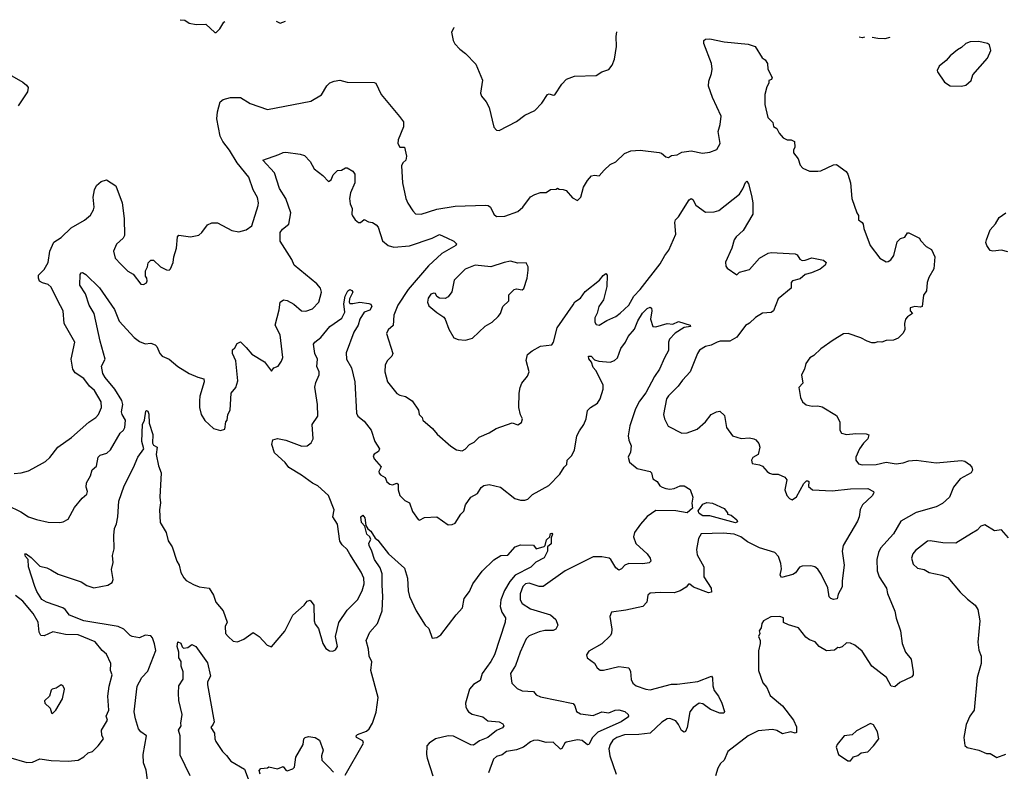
# Model space of a CAD drawing. Extents: x 1468344 to 1613994, y 525695 to 643861.
# Tile 378 of 427: x 1571494 to 1578415, y 635476 to 640763. Entities that reach past the tile are written whole.
import ezdxf

# ---------------------------------------------------------------- set-up
doc = ezdxf.new("R2010")
doc.units = 0

msp = doc.modelspace()

# ---------------------------------------------------------------- linework, layer by layer
at = {"layer": '0CON10XD'}
for points in [[(1572621.7, 640762.5), (1572655, 640759.7), (1572685, 640737.5), (1572735, 640727.5), (1572801.7, 640731.7), (1572865, 640672.5), (1572875, 640672.5), (1572901.7, 640698.3), (1572930, 640745), (1572936.1, 640750.8)], [(1573297.3, 640752.4), (1573325, 640737.5), (1573362.6, 640752.3)], [(1574546.5, 640707.6), (1574546.7, 640705), (1574530, 640675), (1574540, 640615), (1574553.6, 640593.6), (1574587.5, 640555), (1574627.5, 640525), (1574700.7, 640450.7), (1574746.4, 640336.4), (1574733.3, 640245), (1574740, 640225), (1574774, 640184), (1574793.3, 640145), (1574825.8, 640005.8), (1574845, 639986.2), (1574865, 639984), (1574985, 640047.5), (1575045, 640090.8), (1575115, 640124), (1575165, 640176), (1575205, 640236.2), (1575215, 640241.2), (1575245, 640231.2), (1575256.2, 640235), (1575305, 640310), (1575337.5, 640345), (1575394.1, 640365.9), (1575545, 640370.8), (1575585, 640396.2), (1575635, 640412.5), (1575657.7, 640442.3), (1575676, 640485), (1575688.8, 640575), (1575686.7, 640645), (1575691.9, 640676.2)], [(1571455, 637570.8), (1571505, 637576.2), (1571555, 637588.8), (1571587.5, 637605), (1571674.3, 637655.7), (1571705, 637683.8), (1571762.9, 637755), (1571857, 637823), (1571978.8, 637931.2), (1572030, 637965), (1572047.1, 637985), (1572068.6, 638035), (1572067.5, 638075), (1572018.9, 638155), (1571985.4, 638185.4), (1571945, 638239.2), (1571885, 638278), (1571867.5, 638305), (1571855.8, 638375), (1571882, 638495), (1571805.8, 638625), (1571800, 638715), (1571762.2, 638785), (1571715, 638881.9), (1571695, 638900.5), (1571655, 638910.9), (1571634, 638924), (1571625.5, 638945), (1571625.8, 638965), (1571665, 639006.2), (1571694.4, 639055), (1571705.7, 639135), (1571735, 639198.6), (1571785, 639231.4), (1571855, 639297.5), (1571948.7, 639351.3), (1571991.7, 639388.3), (1572012.9, 639425), (1572017.5, 639445), (1572010.8, 639515), (1572018.8, 639565), (1572035, 639596.7), (1572067.5, 639625), (1572105, 639636.7), (1572170, 639595), (1572214.2, 639474.2), (1572227.8, 639365), (1572230, 639245), (1572222, 639225), (1572175, 639183.3), (1572154.3, 639135), (1572164.2, 639085), (1572205, 639043.8), (1572255, 638993.3), (1572291.7, 638971.7), (1572345, 638902.5), (1572365, 638900), (1572385, 638912.5), (1572390, 638925), (1572387.5, 638945), (1572378.3, 638958.3), (1572377.5, 638995), (1572392.5, 639025), (1572397.5, 639052.5), (1572415, 639070), (1572435, 639070), (1572483.9, 639023.9), (1572525, 639002.5), (1572545, 639000), (1572555, 639010), (1572573.3, 639055), (1572576.7, 639095), (1572596.7, 639155), (1572603.6, 639236.4), (1572613, 639247), (1572695, 639236), (1572752.3, 639247.7), (1572773.8, 639265), (1572815, 639320), (1572845, 639333.3), (1572885, 639333.3), (1572985, 639280), (1573035, 639270), (1573085, 639283.3), (1573125, 639313.3), (1573170, 639455), (1573172.9, 639475), (1573165, 639512.5), (1573135, 639566.7), (1573105, 639655.8), (1573023.3, 639755), (1572968.9, 639845), (1572922.9, 639905), (1572903, 639943), (1572878.9, 640065), (1572884.5, 640115.5), (1572902.5, 640185), (1572925, 640200), (1572975, 640214.2), (1573045, 640215.8), (1573115, 640172.9), (1573235, 640131.4), (1573540.3, 640189.7), (1573615, 640233.3), (1573653.4, 640296.6), (1573675, 640318), (1573705, 640331.2), (1573743.9, 640336.1), (1573795, 640324), (1573985, 640320), (1573996.2, 640315), (1574035, 640236.7), (1574162.7, 640082.7), (1574191.2, 640045), (1574191.7, 640008.3), (1574153.6, 639916.4), (1574151.9, 639891.9), (1574165, 639866.7), (1574198, 639865), (1574213, 639803), (1574208.8, 639775), (1574186.7, 639755), (1574178.8, 639735), (1574184.3, 639615), (1574209.4, 639505), (1574222.4, 639472.4), (1574257, 639417), (1574277.3, 639397.3), (1574315, 639395.7), (1574425, 639429.1), (1574555, 639450.7), (1574767.8, 639457.8), (1574787.5, 639455), (1574804.2, 639444.2), (1574826.2, 639395), (1574845, 639379.2), (1574905, 639381.1), (1574996.6, 639413.4), (1575030, 639445), (1575085, 639517.5), (1575115, 639532.5), (1575155, 639547.5), (1575195, 639547.5), (1575225, 639567.5), (1575265, 639570), (1575275, 639577.5), (1575285, 639570), (1575315, 639567.5), (1575335, 639560), (1575380.7, 639510.7), (1575415, 639490), (1575437.5, 639515), (1575456.4, 639583.6), (1575485, 639632.5), (1575512.5, 639665), (1575535, 639670), (1575566.1, 639663.9), (1575601.2, 639705), (1575645, 639743.3), (1575685, 639762), (1575745, 639820.8), (1575790.9, 639839.1), (1575854.3, 639844.3), (1575988.3, 639828.3), (1576005, 639823.3), (1576035, 639797.5), (1576055, 639793.3), (1576075, 639807.5), (1576115, 639812.5), (1576148.3, 639831.7), (1576215, 639840), (1576293.9, 639823.9), (1576345, 639831.2), (1576395, 639850), (1576418.8, 639891.2), (1576404.4, 639975), (1576418.6, 640025), (1576425.8, 640084.2), (1576364.4, 640214.4), (1576336, 640295), (1576338.8, 640331.2), (1576355.7, 640384.3), (1576362.5, 640415), (1576357.1, 640455), (1576304, 640595), (1576304, 640615), (1576313.5, 640626.5), (1576345, 640628.9), (1576445, 640606.2), (1576615, 640590.6), (1576663.6, 640573.6), (1576713.9, 640493.9), (1576735, 640480), (1576751.2, 640455), (1576753.8, 640415), (1576782.5, 640355), (1576778.3, 640341.7), (1576760, 640335), (1576760, 640315), (1576745, 640290), (1576732.7, 640237.3), (1576732, 640165), (1576753.3, 640075), (1576788.3, 640038.3), (1576791.7, 640011.7), (1576815, 639997.5), (1576832.5, 639965), (1576861.7, 639931.7), (1576888.3, 639918.3), (1576916.4, 639916.4), (1576940, 639905), (1576942.5, 639865), (1576932.5, 639845), (1576932.5, 639825), (1576966.7, 639785), (1576979.3, 639739.3), (1576999.3, 639719.3), (1577045, 639696.7), (1577105, 639696.2), (1577125, 639700), (1577215, 639742), (1577235, 639743.8), (1577303.9, 639693.9), (1577316.2, 639675), (1577333.8, 639615), (1577343.3, 639505), (1577377.5, 639405), (1577390, 639385), (1577390, 639355), (1577416.4, 639336.4), (1577422.5, 639325), (1577426.7, 639295), (1577471.4, 639175), (1577539.2, 639085), (1577585, 639060), (1577598.8, 639061.2), (1577617, 639073), (1577638, 639105), (1577660.8, 639199.2), (1577685, 639222.5), (1577716.4, 639233.6), (1577735, 639262.5), (1577745, 639262.5), (1577820, 639225), (1577825, 639210), (1577865, 639167.5), (1577903.3, 639145), (1577926.4, 639093.6), (1577919.3, 639010.7), (1577885, 638950), (1577873.3, 638915), (1577867.5, 638855), (1577846.7, 638825), (1577837.5, 638745), (1577825, 638740), (1577785, 638746), (1577752.5, 638735), (1577752.5, 638715), (1577770, 638695), (1577735, 638672.5), (1577720, 638655), (1577713.8, 638625), (1577716.1, 638583.9), (1577705, 638557.5), (1577668.3, 638521.7), (1577635, 638507.5), (1577585, 638506.7), (1577555, 638493.3), (1577525, 638496.7), (1577505, 638490), (1577485, 638490), (1577452, 638502), (1577405.9, 638525.9), (1577316.4, 638556.4), (1577285, 638552.5), (1577211.2, 638508.8), (1577125, 638446.7), (1577075, 638400), (1577047.5, 638385), (1577020, 638345), (1577010, 638305), (1576990, 638265), (1576998.8, 638205), (1576971.2, 638175), (1576982.5, 638105), (1576997.5, 638075), (1577023, 638053), (1577065, 638043.3), (1577103.6, 638046.4), (1577135, 638038.8), (1577235, 637978.8), (1577260, 637935), (1577260, 637875), (1577270, 637855), (1577305, 637845.8), (1577372.4, 637852.4), (1577445, 637849.5), (1577461.7, 637841.7), (1577456.9, 637815), (1577425.3, 637784.7), (1577396.4, 637743.6), (1577372.5, 637685), (1577372, 637665), (1577389.5, 637639.5), (1577415, 637631.9), (1577515.3, 637634.7), (1577585, 637649.7), (1577655, 637638.8), (1577703.8, 637645), (1577745, 637659.2), (1577794.6, 637664.6), (1577935, 637646.5), (1578115, 637661.5), (1578136.4, 637656.4), (1578171.2, 637635), (1578186.2, 637615), (1578190.8, 637595), (1578182, 637575), (1578105, 637532.5), (1578057.1, 637475), (1578030, 637405), (1577980.7, 637359.3), (1577935, 637335.6), (1577795, 637297.5), (1577686.9, 637235), (1577635, 637147.5), (1577545.6, 637045), (1577531.1, 637015), (1577519.4, 636965), (1577521.4, 636885), (1577534.6, 636844.6), (1577585.8, 636765), (1577594.2, 636725.8), (1577645, 636602.5), (1577655, 636552.5), (1577684.3, 636465), (1577696, 636375), (1577721.2, 636315), (1577761.2, 636265), (1577773.3, 636175), (1577773.3, 636155), (1577765, 636141.2), (1577680.3, 636099.7), (1577645, 636069.2), (1577620, 636075), (1577586, 636135), (1577485, 636215.7), (1577415, 636321.1), (1577365, 636363.3), (1577335, 636378.5), (1577305, 636379.5), (1577275, 636352), (1577255, 636344), (1577245, 636346.2), (1577222.1, 636327.9), (1577165, 636324.3), (1577113.4, 636353.4), (1577085, 636385.7), (1577045, 636400.6), (1577018.9, 636418.9), (1576968.8, 636485), (1576897.1, 636507.1), (1576862.3, 636522.3), (1576862.5, 636555), (1576836.1, 636566.1), (1576775, 636563.3), (1576722.5, 636535), (1576710, 636515), (1576706.7, 636485), (1576692.5, 636465), (1576696.7, 636445), (1576687.5, 636425), (1576700, 636395), (1576700, 636375), (1576686.1, 636323.9), (1576686.2, 636185), (1576718.3, 636098.3), (1576745.7, 636065.7), (1576769.7, 636009.7), (1576855, 635937.5), (1576934, 635835), (1576955, 635790), (1576955, 635750), (1576945, 635743.8), (1576915, 635753.8), (1576855, 635740), (1576815, 635764.3), (1576785, 635770.6), (1576685, 635760), (1576613.8, 635726.2), (1576472, 635615), (1576446.6, 635553.4), (1576419.5, 635530.5), (1576401.2, 635498.8), (1576386, 635445)], [(1577431.5, 640638.5), (1577415, 640634.4), (1577395.2, 640638.6)], [(1577609.7, 640637.8), (1577575, 640628.8), (1577525, 640631.1), (1577487.1, 640638.3)], [(1578115, 640293.8), (1578145, 640302.5), (1578182.5, 640335), (1578193.3, 640375), (1578297, 640493), (1578320, 640545), (1578310, 640585), (1578297.5, 640595), (1578235, 640609.4), (1578175, 640605.6), (1578144.6, 640595.4), (1578115, 640566), (1578085, 640550.8), (1578035, 640509.2), (1578005.4, 640474.6), (1577958, 640435), (1577944.2, 640405), (1577945.8, 640395), (1577995, 640323.3), (1578035, 640296.2), (1578115, 640293.8)], [(1571438.6, 640368.6), (1571515, 640322.9), (1571542.1, 640302.1), (1571552.5, 640285), (1571548.6, 640255), (1571483.9, 640156.1)], [(1573318.3, 638721.7), (1573324.6, 638775.4), (1573347.3, 638792.7), (1573375, 638786.9), (1573421.2, 638761.2), (1573475, 638715.8), (1573505, 638712.5), (1573551.7, 638728.3), (1573595.8, 638775), (1573615.5, 638845), (1573608.1, 638875), (1573581.8, 638905), (1573424.3, 639035), (1573407.8, 639075), (1573324.5, 639205), (1573325.6, 639265), (1573340.9, 639289.1), (1573386.9, 639325), (1573399.5, 639405), (1573364.6, 639504.6), (1573319.4, 639575), (1573284.2, 639685), (1573202.5, 639775), (1573316.2, 639815), (1573345, 639829.2), (1573365, 639830.8), (1573465, 639816.2), (1573495, 639806.2), (1573536.7, 639765), (1573565, 639712.5), (1573625, 639666.2), (1573665, 639623.3), (1573683.9, 639636.1), (1573698.3, 639671.7), (1573728.3, 639701.7), (1573755, 639703.3), (1573785, 639721.2), (1573795, 639721.2), (1573835, 639696), (1573848.9, 639675), (1573849.5, 639615), (1573818.6, 639545), (1573812.5, 639505), (1573817.7, 639467.7), (1573831.2, 639435), (1573827.5, 639395), (1573833, 639383), (1573852.5, 639355), (1573875, 639336.7), (1573890, 639335), (1573915, 639356.7), (1573945, 639340), (1573975, 639337.1), (1574000.3, 639320.3), (1574013.2, 639303.2), (1574045, 639206.7), (1574084.4, 639174.4), (1574125, 639161.4), (1574235, 639172.1), (1574393.8, 639226.2), (1574445, 639252.5), (1574497.3, 639227.3), (1574546.7, 639205), (1574563.3, 639185), (1574560, 639175), (1574461.1, 639118.9), (1574368.5, 639031.5), (1574225.6, 638865), (1574151.1, 638755), (1574124.6, 638685), (1574119.1, 638610.9), (1574085, 638580), (1574072.4, 638555), (1574117.5, 638415), (1574110, 638395), (1574078.6, 638365), (1574064.1, 638334.1), (1574060.8, 638285), (1574080, 638215), (1574145, 638133.3), (1574165, 638121.2), (1574205, 638111.2), (1574251.7, 638081.7), (1574296.7, 638015), (1574301.2, 637985), (1574322.5, 637965), (1574327.5, 637945), (1574395, 637886.7), (1574428.3, 637848.3), (1574523.9, 637763.9), (1574565, 637736.2), (1574605, 637730.8), (1574625, 637741.2), (1574655, 637773.8), (1574687.9, 637792.1), (1574723.4, 637826.6), (1574795, 637857.5), (1574842.1, 637887.9), (1574955, 637926.2), (1574995, 637914), (1575021.7, 637928.3), (1575028.8, 637955), (1575014.3, 637984.3), (1575002.2, 638035), (1575003.8, 638135), (1575011.2, 638175), (1575024.5, 638205), (1575062.5, 638255), (1575074, 638285), (1575054.4, 638365), (1575063.5, 638406.5), (1575095.6, 638434.4), (1575155, 638467.1), (1575235, 638476), (1575245.6, 638495), (1575271.5, 638595), (1575383.3, 638756.7), (1575395, 638778), (1575435, 638803.8), (1575469.1, 638850.9), (1575570.3, 638929.7), (1575595, 638962.5), (1575615, 638977.5), (1575623.3, 638965), (1575621.5, 638885), (1575597.7, 638792.3), (1575564, 638745), (1575552.3, 638697.7), (1575536.9, 638665), (1575536, 638635), (1575545, 638618.8), (1575567.5, 638615), (1575622.1, 638647.9), (1575685, 638674.4), (1575715, 638697.3), (1575775, 638754.6), (1575811, 638819), (1575855.4, 638865), (1575996.2, 639045), (1576028.5, 639105), (1576057.4, 639142.6), (1576105.8, 639255), (1576099.2, 639335), (1576104.2, 639355), (1576123.8, 639375), (1576199.2, 639495), (1576215, 639504), (1576225, 639498.8), (1576247.4, 639457.4), (1576315, 639408), (1576375, 639410.8), (1576409.1, 639420.9), (1576554.4, 639535.6), (1576578, 639572), (1576595, 639617.5), (1576605, 639626.2), (1576617.4, 639607.4), (1576638.8, 639525), (1576647.5, 639475), (1576647.8, 639395), (1576579.2, 639280.8), (1576529.2, 639235), (1576515.7, 639215), (1576500.8, 639155), (1576456.4, 639056.4), (1576458.3, 639028.3), (1576467.5, 639015), (1576535, 638967.5), (1576554.1, 638985.9), (1576624.4, 639005.6), (1576695, 639084.4), (1576755, 639120), (1576775.9, 639124.1), (1576945, 639116.7), (1576959.5, 639109.5), (1576978.8, 639078.8), (1576995, 639068.8), (1577015, 639070), (1577062, 639088), (1577145, 639071.2), (1577162, 639055), (1577155.8, 639035), (1577121.4, 639008.6), (1577059.1, 638980.9), (1577015, 638970), (1576979.1, 638940.9), (1576926.7, 638925), (1576916.7, 638915), (1576917.5, 638875), (1576825, 638798.8), (1576792.5, 638715), (1576776.1, 638703.9), (1576715, 638699.2), (1576665, 638667.1), (1576625, 638627.5), (1576595, 638612), (1576535, 638530), (1576485, 638502.1), (1576418.8, 638501.2), (1576397.5, 638495), (1576355, 638474.4), (1576315, 638464.5), (1576272.8, 638437.2), (1576258.9, 638415), (1576207.5, 638285), (1576152, 638228), (1576122.5, 638185), (1576053.5, 638116.5), (1576041.5, 638095), (1576020, 637985), (1576026, 637955), (1576052.8, 637902.8), (1576147.5, 637855), (1576185, 637855.8), (1576255, 637882.9), (1576314.2, 637935), (1576354.5, 637985.5), (1576392.5, 638005), (1576415, 638008.8), (1576447.9, 637977.9), (1576462, 637895), (1576505, 637836.7), (1576565, 637816), (1576625, 637821.2), (1576653.9, 637813.9), (1576667.7, 637807.7), (1576690.7, 637780.7), (1576696.1, 637756.1), (1576686, 637705), (1576647, 637683), (1576637.5, 637665), (1576641.7, 637641.7), (1576695, 637632.5), (1576715, 637622.5), (1576747.5, 637585), (1576765, 637573.8), (1576785, 637566.7), (1576825, 637566.2), (1576871.2, 637545), (1576886, 637525), (1576871.2, 637455), (1576886.7, 637415), (1576904.2, 637394.2), (1576925, 637386.2), (1576953.3, 637406.7), (1577005, 637499.2), (1577025, 637518.6), (1577035, 637520), (1577040, 637515), (1577039.2, 637479.2), (1577065.8, 637455.8), (1577205, 637447.9), (1577335, 637462.9), (1577455, 637465.5), (1577496.7, 637445), (1577498.8, 637435), (1577486.8, 637413.2), (1577418.8, 637351.2), (1577402.5, 637317.5), (1577395.8, 637265), (1577384, 637235), (1577282, 637065), (1577275.8, 637024.2), (1577290, 636925), (1577274.2, 636815.8), (1577275.9, 636774.1), (1577248.3, 636721.7), (1577240.2, 636689.8), (1577215, 636683.9), (1577195, 636690.9), (1577185, 636702.5), (1577175.5, 636765.5), (1577127.5, 636862.5), (1577105, 636898), (1577083.3, 636915), (1577055, 636920.5), (1576995, 636918.6), (1576975, 636911.4), (1576946.9, 636873.1), (1576929.5, 636860.5), (1576848.6, 636838.6), (1576840.6, 636855), (1576849.8, 636900.2), (1576845, 636936.7), (1576827.4, 636987.4), (1576801.2, 637015), (1576695, 637047.9), (1576609.4, 637089.4), (1576563.5, 637125), (1576515, 637143.6), (1576437.9, 637152.1), (1576285, 637145.5), (1576264.6, 637114.6), (1576252.1, 637035), (1576255, 636997.5), (1576301.9, 636915), (1576302.5, 636845), (1576353.5, 636765), (1576355.8, 636735), (1576335, 636731.1), (1576230.5, 636770.5), (1576205, 636792), (1576195, 636792.5), (1576177.6, 636772.4), (1576136.2, 636745), (1576095, 636731.5), (1575995.6, 636734.4), (1575925, 636729.2), (1575909.2, 636715), (1575902.9, 636665), (1575873.3, 636635), (1575755, 636609.4), (1575654.2, 636595.8), (1575642.9, 636565), (1575656.2, 636475), (1575653.7, 636446.3), (1575645, 636428), (1575585, 636372.9), (1575495, 636320), (1575477.5, 636295), (1575483.3, 636275), (1575535, 636236.2), (1575552.5, 636205), (1575575, 636187.5), (1575597, 636187), (1575705, 636213.8), (1575775, 636203.8), (1575787.6, 636177.6), (1575792.8, 636122.8), (1575802.9, 636095), (1575827.8, 636077.8), (1575895, 636053.3), (1575925, 636050), (1576075, 636088.1), (1576115, 636089.1), (1576261.4, 636108.6), (1576355.7, 636145.7), (1576364.2, 636134.2), (1576366.5, 636076.5), (1576375.6, 636045.6), (1576405.7, 636005), (1576429.2, 635955), (1576447.7, 635897.7), (1576443.3, 635885), (1576415, 635884.5), (1576350.5, 635910.5), (1576295, 635950.6), (1576271.2, 635955), (1576228.6, 635925), (1576205.7, 635895), (1576185.4, 635785), (1576174.4, 635755.6), (1576165, 635750.8), (1576145, 635763.1), (1576125.3, 635805.3), (1576105, 635830.9), (1576065, 635846.9), (1576045, 635844.6), (1576008, 635822), (1575924.7, 635745.3), (1575845, 635734.1), (1575745, 635732.8), (1575692.2, 635715), (1575663.3, 635695), (1575643.6, 635665), (1575636.2, 635633.8), (1575642.3, 635585), (1575686.9, 635455)], [(1578439.7, 639129.7), (1578395, 639140.8), (1578335, 639133.8), (1578315, 639140), (1578291.2, 639175), (1578286.2, 639195), (1578290, 639215), (1578316.2, 639285), (1578353, 639327), (1578378.8, 639371.2), (1578425, 639403.3)], [(1574625, 638508), (1574645, 638512), (1574676.3, 638523.7), (1574765, 638606.5), (1574815.6, 638635), (1574857.1, 638675), (1574872.9, 638695), (1574891.2, 638745), (1574932.5, 638785), (1574933, 638827), (1574970, 638865), (1574985, 638870), (1575025, 638862.5), (1575038.3, 638871.7), (1575061.2, 638945), (1575068.8, 639001.2), (1575067.5, 639025), (1575055, 639053.3), (1574995, 639051.2), (1574945, 639063.3), (1574900, 639055), (1574806.1, 639023.9), (1574696.1, 639036.1), (1574625, 639008.8), (1574548.8, 638931.2), (1574530.6, 638849.4), (1574506, 638814), (1574485, 638802.1), (1574445, 638802.7), (1574425.8, 638815), (1574415.9, 638835.9), (1574405, 638840), (1574385, 638832.5), (1574366.2, 638805), (1574361.4, 638775), (1574370.7, 638750.7), (1574425, 638702), (1574475, 638670), (1574485.5, 638655.5), (1574510.8, 638585), (1574545, 638526), (1574575, 638512), (1574625, 638508)], [(1571405, 637348.1), (1571502, 637302), (1571556.6, 637266.6), (1571612.7, 637247.3), (1571695, 637228.6), (1571775, 637226), (1571798.8, 637231.2), (1571835, 637250), (1571878.3, 637331.7), (1571932.9, 637397.1), (1571966, 637425), (1571970, 637445), (1571961.4, 637475), (1571963.1, 637505), (1571991.1, 637555), (1572003.4, 637596.6), (1572035, 637622.5), (1572045.9, 637685), (1572060.6, 637699.4), (1572107.3, 637712.7), (1572133.1, 637736.9), (1572201.3, 637855), (1572223.5, 637875), (1572233.8, 637895), (1572238.6, 637945), (1572214.1, 637985), (1572208.7, 638005), (1572219.6, 638055), (1572212.8, 638085), (1572161.6, 638165), (1572094.2, 638245), (1572077.7, 638275), (1572070, 638325), (1572095.3, 638375), (1572060.8, 638500.9), (1572017.9, 638695), (1571983.2, 638755), (1571955.6, 638835), (1571916, 638895), (1571920, 638970), (1571925, 638982.5), (1571935, 638983.8), (1571959.3, 638969.3), (1572056, 638876), (1572160.4, 638725), (1572192.9, 638642.9), (1572297.6, 638527.6), (1572335, 638500), (1572375, 638482.9), (1572415, 638487.5), (1572445.7, 638475.7), (1572458.8, 638465), (1572480, 638415), (1572495.7, 638395.7), (1572545.5, 638375.5), (1572605, 638322.5), (1572685, 638274.2), (1572745, 638247.5), (1572787.5, 638237.5), (1572791.4, 638215), (1572760.8, 638115), (1572758.3, 638081.7), (1572758.8, 638035), (1572770, 637985), (1572795, 637942.5), (1572856.4, 637886.4), (1572905, 637873.3), (1572936.7, 637883.3), (1572943.3, 637935), (1572952.5, 637945), (1572957.5, 637985), (1572973.3, 638015), (1572981.2, 638135), (1573013.6, 638176.4), (1573028.3, 638221.7), (1573013.2, 638363.2), (1572990.8, 638415), (1572990.5, 638439.5), (1573006.2, 638455), (1573022.5, 638485), (1573045, 638496.2), (1573087, 638457), (1573125, 638409.4), (1573213.8, 638355), (1573265, 638290), (1573280, 638315), (1573310, 638325), (1573335, 638360), (1573343.6, 638386.4), (1573324.5, 638545), (1573289.4, 638615), (1573318.3, 638721.7)], [(1572392.5, 635415), (1572384, 635485), (1572363.1, 635535), (1572362, 635595), (1572384.3, 635725), (1572344.7, 635754.7), (1572330, 635775), (1572307.5, 635845), (1572298.8, 635895), (1572320, 636075), (1572353.3, 636136.7), (1572395, 636181.2), (1572401.9, 636198.1), (1572450, 636325), (1572442.4, 636372.4), (1572426.7, 636415), (1572415, 636428.9), (1572375, 636432.9), (1572335, 636415.7), (1572285, 636424.3), (1572270.6, 636430.6), (1572225, 636476.2), (1572185, 636495.3), (1571945.8, 636535), (1571844.3, 636575), (1571814.4, 636614.4), (1571796.8, 636626.8), (1571682, 636665), (1571650, 636685), (1571615, 636740), (1571600.5, 636775), (1571556.2, 636915), (1571554.2, 636965), (1571535, 636986.7), (1571531.2, 637005), (1571540, 637005), (1571575, 636980.8), (1571635, 636920), (1571685, 636908), (1571713.2, 636893.2), (1571765, 636862.9), (1571925, 636808.8), (1571965, 636782.5), (1572015, 636765.7), (1572112.5, 636785), (1572143.8, 636805), (1572150, 636825), (1572139.2, 636895), (1572150, 636945), (1572146.9, 636995), (1572158.3, 637041.7), (1572155.5, 637135), (1572161.1, 637185), (1572175, 637216.7), (1572184.7, 637265.3), (1572191.8, 637375), (1572227.5, 637485), (1572295, 637613.3), (1572323.7, 637686.3), (1572366, 637745), (1572353.1, 637795), (1572356.2, 637915), (1572370.8, 637945), (1572380.9, 638009.1), (1572385, 638014), (1572395, 638008), (1572401.4, 637988.6), (1572403.9, 637923.9), (1572429.4, 637845), (1572427.1, 637785), (1572435, 637768.8), (1572460, 637755), (1572454.2, 637705), (1572470, 637625), (1572489.2, 637575), (1572478.9, 637405), (1572484.6, 637365), (1572477.7, 637315), (1572481.5, 637225), (1572522.5, 637155), (1572537.7, 637097.7), (1572565.4, 637055), (1572598.9, 636955), (1572615.5, 636925), (1572625.6, 636875), (1572646.9, 636836.9), (1572665, 636818.6), (1572715, 636788.9), (1572755.7, 636774.3), (1572825, 636763.8), (1572856, 636715), (1572873.8, 636665), (1572924.1, 636604.1), (1572952.5, 636525), (1572937.5, 636495), (1572940, 636445), (1572960, 636425), (1572995, 636392.5), (1573025, 636387.5), (1573070, 636405), (1573135, 636452.5), (1573177.5, 636425), (1573233.6, 636363.6), (1573265, 636352.5), (1573357.3, 636462.7), (1573413.8, 636575), (1573493.3, 636645), (1573515, 636672.5), (1573535, 636680), (1573562.5, 636645), (1573563.3, 636535), (1573571.7, 636511.7), (1573595, 636480), (1573624.3, 636374.3), (1573645, 636340), (1573672.3, 636322.3), (1573695, 636320), (1573715, 636330), (1573727.5, 636355), (1573714.4, 636425), (1573738.3, 636521.7), (1573795, 636608.8), (1573868.9, 636681.1), (1573902.2, 636745), (1573914.5, 636795), (1573913.7, 636833.7), (1573895, 636876.2), (1573814.4, 637004.4), (1573796, 637035), (1573759.7, 637069.7), (1573743.8, 637095), (1573727.5, 637215), (1573695.5, 637265), (1573704.4, 637315), (1573665, 637415.8), (1573590, 637485), (1573551.7, 637501.7), (1573475, 637559.6), (1573385, 637613.8), (1573358.9, 637648.9), (1573285.7, 637715), (1573265.7, 637775), (1573273.2, 637806.8), (1573306.4, 637816.4), (1573365, 637806), (1573476.6, 637763.4), (1573515, 637764.2), (1573542.9, 637787.1), (1573555.7, 637815), (1573550.4, 637915), (1573589.2, 637975), (1573586.2, 638055), (1573568.9, 638178.9), (1573575, 638210), (1573600, 638265), (1573600, 638285), (1573582.7, 638322.7), (1573586.7, 638375), (1573569.4, 638415), (1573559.5, 638480.5), (1573568.8, 638495), (1573611.7, 638528.3), (1573675, 638605.5), (1573757.8, 638662.2), (1573778.9, 638705), (1573773.1, 638765), (1573782.9, 638817.1), (1573800, 638855), (1573815, 638864.2), (1573828.7, 638858.7), (1573835.8, 638845), (1573811.7, 638798.3), (1573809.4, 638775), (1573815, 638767.5), (1573835, 638765.6), (1573885, 638775.8), (1573947, 638767), (1573962.7, 638762.7), (1573969.4, 638745), (1573955, 638720.6), (1573915, 638705.8), (1573884.2, 638655), (1573873.3, 638615), (1573842.9, 638565), (1573789.7, 638420.3), (1573791.9, 638375), (1573825.7, 638315), (1573849.1, 638215), (1573860.6, 637995), (1573871.4, 637975), (1573915, 637939.4), (1573965, 637876.2), (1573990.8, 637795), (1574022.5, 637745), (1574015, 637725.8), (1573985, 637707.5), (1573978.1, 637695), (1573985, 637674), (1574035, 637616.7), (1574019.6, 637585), (1574021.9, 637571.9), (1574030.9, 637560.9), (1574063.6, 637543.6), (1574075, 637512), (1574094.6, 637494.6), (1574115, 637490.6), (1574145, 637502.5), (1574155, 637496.7), (1574153.6, 637456.4), (1574165, 637416.7), (1574201.1, 637381.1), (1574233.6, 637363.6), (1574254.1, 637304.1), (1574295, 637247.5), (1574305, 637243.3), (1574339.3, 637260.7), (1574425, 637266.2), (1574505, 637210), (1574535, 637212.5), (1574555, 637222.5), (1574594.4, 637285.6), (1574616.7, 637305), (1574628.8, 637351.2), (1574665, 637403.8), (1574710.9, 637429.1), (1574737, 637473), (1574757, 637487), (1574795, 637493.8), (1574873.6, 637473.6), (1574975, 637393.8), (1575015, 637383.3), (1575045, 637383.3), (1575065, 637391.2), (1575097.7, 637422.3), (1575214.4, 637485.6), (1575291.1, 637565), (1575320.6, 637615), (1575339.4, 637635), (1575342.5, 637665), (1575372, 637695), (1575393.8, 637735), (1575410.8, 637835), (1575428.3, 637871.7), (1575460, 637915), (1575475.6, 637955), (1575485.5, 638014.5), (1575505.5, 638034.5), (1575555.4, 638064.6), (1575574.4, 638095), (1575594.3, 638165), (1575594.2, 638194.2), (1575544.3, 638294.3), (1575525, 638316.7), (1575514.2, 638354.2), (1575495, 638377.5), (1575493.3, 638395), (1575510, 638395), (1575535, 638371.2), (1575565, 638360.8), (1575645, 638353.1), (1575675, 638365.8), (1575695, 638383.3), (1575720.2, 638449.8), (1575752.5, 638495), (1575770.8, 638535), (1575815, 638586.2), (1575840, 638645), (1575871.4, 638698.6), (1575905, 638731.5), (1575925, 638740), (1575934.1, 638734.1), (1575937.5, 638715), (1575928.8, 638655), (1575945, 638603.8), (1575965, 638602), (1576045, 638626), (1576085, 638622), (1576125, 638640.8), (1576207.5, 638615), (1576210, 638605), (1576165, 638597.1), (1576102.6, 638557.4), (1576062.2, 638515), (1576054.2, 638495), (1576054.2, 638435), (1576025.6, 638385), (1575992.2, 638305), (1575956.6, 638253.4), (1575895, 638139.1), (1575851.2, 638078.8), (1575821.8, 638025), (1575810.4, 637989.6), (1575783.3, 637905), (1575771.5, 637835), (1575775.6, 637805), (1575791.4, 637765), (1575788.3, 637721.7), (1575770, 637685), (1575781.2, 637651.2), (1575835, 637606.2), (1575926.7, 637585), (1575936, 637575), (1575944, 637534), (1575974.2, 637514.2), (1575994.2, 637485), (1576010, 637475), (1576035, 637464.4), (1576065, 637461.4), (1576095, 637465.8), (1576135.8, 637484.2), (1576165, 637484), (1576207.3, 637457.3), (1576225.4, 637405), (1576218.3, 637361.7), (1576223.4, 637326.6), (1576185.7, 637295), (1576105, 637308.7), (1575965, 637310.6), (1575905, 637267.8), (1575857.5, 637215), (1575815, 637155.6), (1575808.7, 637125), (1575825, 637078.8), (1575904.2, 637005), (1575925.6, 636975.6), (1575930, 636955), (1575917.7, 636942.3), (1575875, 636935.6), (1575775, 636938.2), (1575747.5, 636925), (1575725, 636900), (1575705, 636891.2), (1575685, 636907.5), (1575650, 636965), (1575636.7, 636975), (1575585, 636985.6), (1575525, 636984.4), (1575328, 636885), (1575173.5, 636776.5), (1575145, 636775.5), (1575075, 636800.3), (1575050.5, 636795), (1575031.6, 636775), (1575010.8, 636725), (1575012.1, 636682.1), (1575025, 636656), (1575085, 636619.5), (1575226, 636576), (1575261.9, 636545), (1575276, 636505), (1575263.4, 636476.6), (1575245, 636465.6), (1575185, 636465.4), (1575145, 636458.2), (1575075, 636429.2), (1575055, 636408.1), (1575011.2, 636315), (1574978.7, 636221.3), (1574944.2, 636164.2), (1574953.8, 636095), (1574989.7, 636059.7), (1575025, 636042.9), (1575105, 636038), (1575123.6, 636013.6), (1575155, 636000), (1575383.3, 635953.3), (1575397.2, 635937.2), (1575407.1, 635897.1), (1575435, 635879.5), (1575525, 635867.5), (1575585, 635894.3), (1575635, 635886.9), (1575680, 635905), (1575705, 635908.1), (1575747.9, 635897.9), (1575770, 635875), (1575773.3, 635865), (1575766.7, 635855), (1575720.8, 635825), (1575557.7, 635752.3), (1575521.1, 635715), (1575495, 635663.8), (1575485, 635662.9), (1575446.8, 635693.2), (1575415, 635697.6), (1575335, 635680.7), (1575325.3, 635674.7), (1575305, 635635.7), (1575295, 635630.8), (1575245, 635680), (1575195, 635679.1), (1575135, 635694), (1575105, 635693.1), (1575085, 635684.5), (1575036, 635645), (1574985, 635626.5), (1574915, 635614.5), (1574885, 635591.5), (1574845, 635579.4), (1574825, 635562.5), (1574788.9, 635465)], [(1576525, 637224), (1576345, 637272.5), (1576295, 637273.9), (1576269, 637289), (1576263, 637307), (1576295, 637355.7), (1576325, 637366.7), (1576365, 637361.8), (1576446.7, 637325), (1576470, 637295), (1576470, 637285), (1576495, 637278.8), (1576534, 637245), (1576538.8, 637231.2), (1576525, 637224)], [(1573781.7, 635448.3), (1573911.5, 635675), (1573905, 635690.6), (1573862, 635715), (1573858.8, 635725), (1573868.8, 635735), (1573931.1, 635758.9), (1573950.5, 635775), (1573974.5, 635815), (1573998.8, 635891.2), (1574014.2, 635995), (1573961.1, 636185), (1573968.1, 636245), (1573950, 636285), (1573945.9, 636335.9), (1573928.6, 636395), (1573956.2, 636455), (1574008.4, 636515), (1574040.8, 636605), (1574045.4, 636705), (1574041.5, 636785), (1574042.1, 636865), (1574027.7, 636907.7), (1573986.9, 636965), (1573969.4, 637025), (1573950, 637065), (1573948.3, 637081.7), (1573963, 637107), (1573956.2, 637125), (1573934.2, 637145), (1573919.3, 637199.3), (1573896.4, 637226.4), (1573891.1, 637265), (1573905, 637276.9), (1573919.2, 637259.2), (1573926.7, 637205), (1573941.9, 637181.9), (1573962.5, 637165), (1573992.5, 637115), (1574011.2, 637101.2), (1574086, 637006), (1574199.2, 636905), (1574219.4, 636835), (1574225.6, 636745), (1574235, 636706.7), (1574282, 636605), (1574343.3, 636505), (1574370.7, 636480.7), (1574393.6, 636413.6), (1574425, 636416.7), (1574455, 636436.2), (1574562.4, 636577.6), (1574605.7, 636625), (1574618.3, 636691.7), (1574655, 636741.2), (1574680, 636795), (1574745, 636884), (1574827.6, 636962.4), (1574875, 636993.8), (1574925, 636996.7), (1574977.5, 637055), (1575015, 637068), (1575105, 637067.5), (1575125, 637040), (1575181.7, 637058.3), (1575188.8, 637065), (1575196.7, 637105), (1575220, 637125), (1575225, 637148), (1575235, 637151.2), (1575238.6, 637145), (1575230.8, 637119.2), (1575228.9, 637075), (1575203.3, 637055), (1575203.8, 637025), (1575181.4, 636978.6), (1575122.6, 636947.4), (1575087, 636913), (1574977.1, 636855), (1574938.1, 636811.9), (1574902.2, 636747.8), (1574876.7, 636683.3), (1574871.8, 636635), (1574881.9, 636595), (1574908.6, 636555), (1574905.7, 636524.3), (1574830.5, 636295), (1574805, 636249.2), (1574744.5, 636165), (1574731.9, 636115), (1574685, 636085.6), (1574656.2, 636053.8), (1574628.1, 635955), (1574629.7, 635929.7), (1574639.1, 635909.1), (1574648.8, 635895), (1574675, 635878), (1574748.7, 635858.7), (1574785, 635830.8), (1574865, 635824), (1574890.8, 635810.8), (1574898, 635795), (1574887, 635783), (1574845, 635762), (1574785, 635714), (1574725, 635690), (1574685, 635660), (1574665, 635662.9), (1574544, 635724), (1574505.3, 635724.7), (1574416.2, 635703.8), (1574372, 635675), (1574355.8, 635655), (1574353.5, 635595), (1574359.1, 635569.1), (1574397.5, 635445)], [(1578445, 637118.8), (1578395, 637173.8), (1578345, 637166.7), (1578279.3, 637209.3), (1578249.3, 637200.7), (1578225, 637173.3), (1578185, 637148), (1578075, 637080), (1577983, 637083), (1577895, 637098), (1577875, 637094.2), (1577790.2, 637029.8), (1577771.9, 637005), (1577761.9, 636975), (1577773.8, 636933.8), (1577804.6, 636904.6), (1577852.5, 636895), (1577887.5, 636875), (1577976.3, 636856.3), (1578018.1, 636838.1), (1578105.8, 636735.8), (1578156.1, 636686.1), (1578210, 636645), (1578228.8, 636615), (1578242.9, 636535), (1578230, 636385), (1578237, 636327), (1578252.5, 636285), (1578252.5, 636235), (1578223.3, 636135), (1578203, 635907), (1578173.3, 635865), (1578146.7, 635805), (1578130, 635715), (1578137, 635657), (1578155, 635643.8), (1578235, 635624), (1578290.7, 635600.7), (1578315, 635602.5), (1578363.6, 635573.6), (1578425, 635597.5)], [(1571416.1, 635576.1), (1571545, 635537.1), (1571585, 635540), (1571635, 635564.6), (1571715, 635551.6), (1571835, 635546.7), (1571905, 635554.2), (1571945, 635577.5), (1571975, 635607.1), (1572006.2, 635615), (1572046.2, 635655), (1572082.5, 635705), (1572070.8, 635730.8), (1572069.2, 635765), (1572111.4, 635835), (1572102, 635865), (1572120.8, 635905), (1572114.5, 636005.5), (1572122.5, 636075), (1572142.9, 636155), (1572131.8, 636185), (1572135.4, 636235.4), (1572105, 636300), (1572074.4, 636325), (1572025, 636387.8), (1571905, 636436), (1571815, 636438.2), (1571726.4, 636456.4), (1571665, 636428.5), (1571642.4, 636432.4), (1571631.5, 636455), (1571624.1, 636524.1), (1571589.6, 636585), (1571515, 636673.8), (1571463.5, 636713.5)], [(1572692.7, 635445), (1572620.9, 635589.1), (1572620.9, 635725), (1572610, 635765), (1572628.8, 635795), (1572626.2, 635815), (1572637.1, 635875), (1572612, 635975), (1572609.2, 636025), (1572613, 636077), (1572642, 636125), (1572644.2, 636175), (1572628.8, 636215), (1572629.1, 636249.1), (1572612.9, 636275), (1572613.6, 636315), (1572600.8, 636355), (1572605, 636386), (1572626.5, 636376.5), (1572635, 636352.5), (1572645, 636342.5), (1572675, 636347.5), (1572705, 636367.5), (1572732.5, 636355), (1572815, 636238.8), (1572834.3, 636145), (1572814.6, 636105.4), (1572813.1, 636085), (1572860, 635825), (1572855, 635806.7), (1572838, 635785), (1572864.4, 635745), (1572865.6, 635705), (1572873.3, 635685), (1572920, 635615), (1572947.3, 635587.3), (1572978.5, 635548.5), (1573075, 635491.2), (1573107.8, 635405)], [(1571725, 635883.3), (1571748.8, 635905), (1571794, 635985), (1571808, 636055), (1571800, 636075), (1571785, 636083.3), (1571749.5, 636060.5), (1571722.5, 636055), (1571714.1, 636045.9), (1571702.5, 636005), (1571668.3, 635971.7), (1571670, 635955), (1571709.3, 635919.3), (1571718.3, 635888.3), (1571725, 635883.3)], [(1577335, 635550), (1577355, 635577.5), (1577385, 635587.5), (1577410, 635605), (1577456.1, 635613.9), (1577496.7, 635655), (1577533.3, 635705), (1577523.9, 635753.9), (1577495, 635802.5), (1577475, 635812.5), (1577375, 635760), (1577345, 635733.3), (1577290, 635725), (1577240, 635665), (1577233.3, 635645), (1577250, 635595), (1577315, 635550), (1577335, 635550)], [(1573183.3, 635455), (1573178.3, 635481.7), (1573190, 635495), (1573235, 635500), (1573245, 635507.5), (1573305, 635493.3), (1573345, 635510), (1573365, 635484), (1573375, 635480), (1573415, 635493.3), (1573425.8, 635505), (1573435.8, 635575), (1573487.1, 635665), (1573491.4, 635705), (1573500, 635715), (1573525, 635720.7), (1573571.2, 635715), (1573602.5, 635695), (1573627.5, 635625), (1573615.6, 635585), (1573618.9, 635555), (1573666, 635505), (1573700.9, 635470.9)]]:
    msp.add_lwpolyline(points, dxfattribs=at)

doc.saveas('drawing.dxf')
